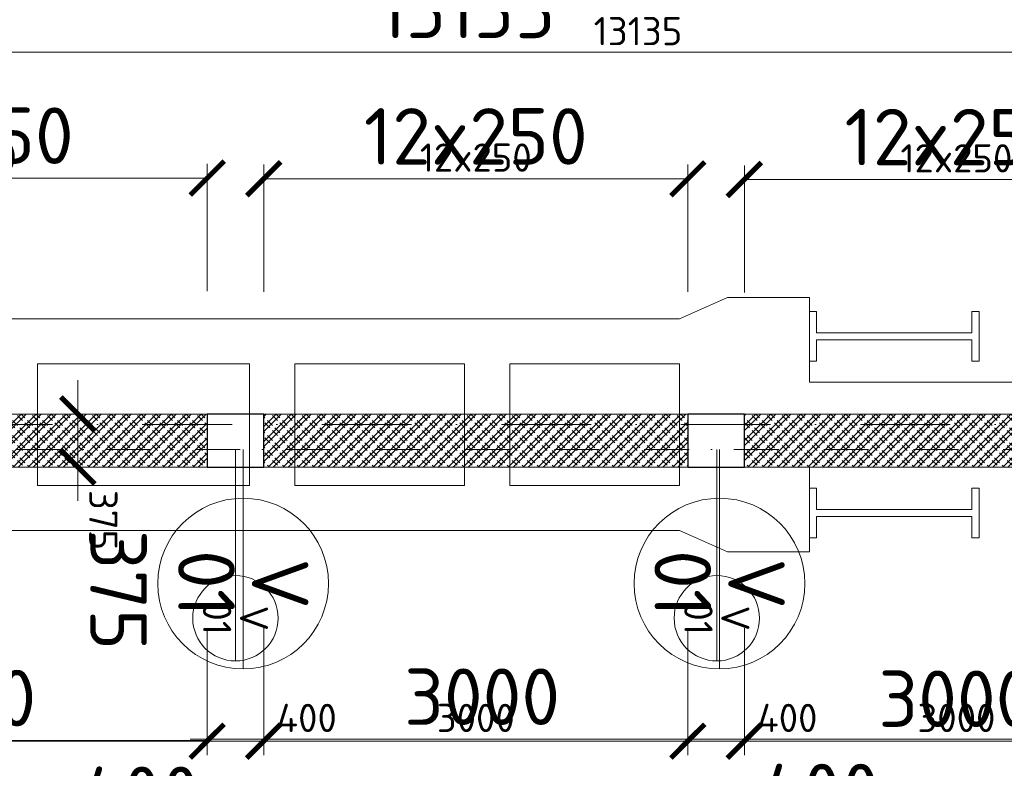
# Model space of a CAD drawing. Header units: millimetres. Extents: x -916886 to 3713765, y -2985421 to 1675785.
# Tile 73 of 656: x -54636 to -47671, y 97618 to 102916. Entities that reach past the tile are written whole.
import ezdxf
from ezdxf.enums import TextEntityAlignment as Align

# ---------------------------------------------------------------- set-up
doc = ezdxf.new("R2010")
doc.units = ezdxf.units.MM
doc.linetypes.add('CENTERX2', pattern=[101.6, 63.5, -12.7, 12.7, -12.7])
doc.linetypes.add('DASHDOT', pattern=[25.4, 12.7, -6.35, 0, -6.35])
doc.layers.get('Defpoints').update_dxf_attribs({"color": 8})
for name, color, linetype, lineweight in [('A99_N_koty-200', 5, 'Continuous', 5), ('A99_N_koty-200 @ 100', 5, 'Continuous', 5), ('A99_N_koty-200 @ 200', 5, 'Continuous', 5), ('A99_N_znaceni 100', 5, 'Continuous', 5), ('A99_N_znaceni 200', 5, 'Continuous', 5), ('A99_S_kce-pohl', 7, 'Continuous', 5), ('A99_S_kce-rez-sil', 7, 'Continuous', 15), ('A99_S_osy', 1, 'CENTERX2', 5), ('A99_S_sraf', 252, 'Continuous', 9)]:
    doc.layers.add(name, color=color, linetype=linetype, lineweight=lineweight)
doc.styles.add('A99_kota', font='isocpeur.ttf', dxfattribs={"height": 2})
doc.styles.add('A99_popis', font='isocpeur.ttf')
doc.dimstyles.new('A99_kota_200 new', dxfattribs={"dimscale": 200, "dimtxt": 2, "dimasz": 1.2, "dimexe": 0.5, "dimexo": 1.5, "dimgap": 0.5, "dimtad": 1, "dimdec": 0, "dimzin": 3, "dimdsep": 46, "dimtxsty": 'A99_kota', "dimblk": 'ARCHTICK', "dimcen": 2.5, "dimazin": 2, "dimtfac": 0.75, "dimtdec": 0, "dimtix": 1, "dimtmove": 2, "dimatfit": 0, "dimfxl": 0, "dimtolj": 1, "dimtzin": 0, "dimlwd": 5, "dimlwe": 5, "dimarcsym": 0})
pattern_1 = [(45, (0, 0), (-53.03301, 53.03301), []), (45, (35.355, 0), (-53.03301, 53.03301), []), (135, (60.03, 7), (-53.03301, -53.03301), [50, -25]), (135, (77.71, 24.675), (-53.03301, -53.03301), [50, -25])]

# ---------------------------------------------------------------- blocks, each defined once
blk = doc.blocks.new('_ArchTick')
at = {"color": 0, "linetype": 'ByBlock', "const_width": 0.15}
blk.add_lwpolyline([(-0.5, -0.5), (0.5, 0.5)], dxfattribs=at)
blk = doc.blocks.new('*D4644')
at = {"layer": 'A99_N_koty-200', "color": 0, "linetype": 'Continuous', "lineweight": 5, "ltscale": 0.5, "transparency": 16777216}
for p, q in [((-43695, 101885), (-43695, 102785)), ((-56830, 102685), (-56830, 102585)), ((-56830, 102685), (-43695, 102685))]:
    blk.add_line(p, q, dxfattribs=at)
at = {"layer": 'Defpoints', "color": 0, "linetype": 'Continuous', "lineweight": 0, "ltscale": 0.5, "transparency": 16777216}
for p in [(-56830, 102689.7), (-43695, 102685), (-43695, 99955)]:
    blk.add_point(p, dxfattribs=at)
at = {"layer": 'A99_N_koty-200', "color": 0, "linetype": 'Continuous', "lineweight": 5, "ltscale": 0.5, "transparency": 16777216, "xscale": 240, "yscale": 240, "zscale": 240}
for p, rotation in [((-56830, 102685), 179.9999999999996), ((-43695, 102685), 359.9999999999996)]:
    blk.add_blockref('_ArchTick', p, dxfattribs=dict(at, rotation=rotation))
at = {"layer": 'A99_N_koty-200', "color": 0, "linetype": 'Continuous', "lineweight": 5, "ltscale": 0.5, "transparency": 16777216, "insert": (-51474.2, 102985), "char_height": 400, "attachment_point": 5, "style": 'A99_kota'}
blk.add_mtext('\\A1;13135', dxfattribs=at)
blk = doc.blocks.new('*D4645')
at = {"layer": 'A99_N_koty-200', "color": 0, "linetype": 'Continuous', "lineweight": 5, "ltscale": 0.5, "transparency": 16777216}
for p, q in [((-56830, 102685), (-56830, 102635)), ((-56830, 102685), (-43695, 102685)), ((-43695, 102285), (-43695, 102735))]:
    blk.add_line(p, q, dxfattribs=at)
at = {"layer": 'Defpoints', "color": 0, "linetype": 'Continuous', "lineweight": 0, "ltscale": 0.5, "transparency": 16777216}
for p in [(-56830, 102689.7), (-43695, 102685), (-43695, 99955)]:
    blk.add_point(p, dxfattribs=at)
at = {"layer": 'A99_N_koty-200', "color": 0, "linetype": 'Continuous', "lineweight": 5, "ltscale": 0.5, "transparency": 16777216, "xscale": 120, "yscale": 120, "zscale": 120}
for p, rotation in [((-56830, 102685), 179.9999999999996), ((-43695, 102685), 359.9999999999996)]:
    blk.add_blockref('_ArchTick', p, dxfattribs=dict(at, rotation=rotation))
at = {"layer": 'A99_N_koty-200', "color": 0, "linetype": 'Continuous', "lineweight": 5, "ltscale": 0.5, "transparency": 16777216, "insert": (-50262.5, 102835), "char_height": 200, "attachment_point": 5, "style": 'A99_kota'}
blk.add_mtext('\\A1;13135', dxfattribs=at)
blk = doc.blocks.new('*D4650')
at = {"layer": 'A99_N_koty-200', "color": 0, "linetype": 'Continuous', "lineweight": 5, "ltscale": 0.5, "transparency": 16777216}
for p, q in [((-54225, 100125), (-54225, 100365)), ((-54225, 100125), (-54325, 100125)), ((-54225, 100125), (-54225, 99750)), ((-54225, 99750), (-54325, 99750)), ((-54225, 99750), (-54225, 99510))]:
    blk.add_line(p, q, dxfattribs=at)
at = {"layer": 'Defpoints', "color": 0, "linetype": 'Continuous', "lineweight": 0, "ltscale": 0.5, "transparency": 16777216}
for p in [(-54225, 100125), (-54225, 99750), (-54225, 99750)]:
    blk.add_point(p, dxfattribs=at)
at = {"layer": 'A99_N_koty-200', "color": 0, "linetype": 'Continuous', "lineweight": 5, "ltscale": 0.5, "transparency": 16777216, "xscale": 240, "yscale": 240, "zscale": 240}
for p, rotation in [((-54225, 100125), 269.9999999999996), ((-54225, 99750), 89.99999999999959)]:
    blk.add_blockref('_ArchTick', p, dxfattribs=dict(at, rotation=rotation))
at = {"layer": 'A99_N_koty-200', "color": 0, "linetype": 'Continuous', "lineweight": 5, "ltscale": 0.5, "transparency": 16777216, "insert": (-53937.5, 98880), "char_height": 400, "attachment_point": 5, "rotation": 270, "style": 'A99_kota'}
blk.add_mtext('\\A1;375', dxfattribs=at)
blk = doc.blocks.new('*D4651')
at = {"layer": 'A99_N_koty-200', "color": 0, "linetype": 'Continuous', "lineweight": 5, "ltscale": 0.5, "transparency": 16777216}
for p, q in [((-54225, 100125), (-54225, 100245)), ((-54225, 100125), (-54175, 100125)), ((-54225, 100125), (-54225, 99750)), ((-54225, 99750), (-54275, 99750)), ((-54225, 99750), (-54225, 99630))]:
    blk.add_line(p, q, dxfattribs=at)
at = {"layer": 'Defpoints', "color": 0, "linetype": 'Continuous', "lineweight": 0, "ltscale": 0.5, "transparency": 16777216}
for p in [(-54225, 100125), (-54225, 99750), (-54225, 99750)]:
    blk.add_point(p, dxfattribs=at)
at = {"layer": 'A99_N_koty-200', "color": 0, "linetype": 'Continuous', "lineweight": 5, "ltscale": 0.5, "transparency": 16777216, "xscale": 120, "yscale": 120, "zscale": 120}
for p, rotation in [((-54225, 100125), 269.9999999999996), ((-54225, 99750), 89.99999999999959)]:
    blk.add_blockref('_ArchTick', p, dxfattribs=dict(at, rotation=rotation))
at = {"layer": 'A99_N_koty-200', "color": 0, "linetype": 'Continuous', "lineweight": 5, "ltscale": 0.5, "transparency": 16777216, "insert": (-54045, 99375), "char_height": 200, "attachment_point": 5, "rotation": 270, "style": 'A99_kota'}
blk.add_mtext('\\A1;375', dxfattribs=at)
blk = doc.blocks.new('*D4653')
at = {"layer": 'A99_N_koty-200', "color": 0, "linetype": 'Continuous', "lineweight": 5, "ltscale": 0.5, "transparency": 16777216}
for p, q in [((-56810, 101485), (-56810, 101895)), ((-53310, 100995), (-53310, 101895)), ((-53310, 101795), (-56810, 101795))]:
    blk.add_line(p, q, dxfattribs=at)
at = {"layer": 'Defpoints', "color": 0, "linetype": 'Continuous', "lineweight": 0, "ltscale": 0.5, "transparency": 16777216}
for p in [(-56810, 101795), (-56810, 101185), (-53310, 100125)]:
    blk.add_point(p, dxfattribs=at)
at = {"layer": 'A99_N_koty-200', "color": 0, "linetype": 'Continuous', "lineweight": 5, "ltscale": 0.5, "transparency": 16777216, "xscale": 240, "yscale": 240, "zscale": 240}
for p, rotation in [((-56810, 101795), 179.9999999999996), ((-53310, 101795), 359.9999999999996)]:
    blk.add_blockref('_ArchTick', p, dxfattribs=dict(at, rotation=rotation))
at = {"layer": 'A99_N_koty-200', "color": 0, "linetype": 'Continuous', "lineweight": 5, "ltscale": 0.5, "transparency": 16777216, "insert": (-55060, 102095), "char_height": 400, "attachment_point": 5, "style": 'A99_kota'}
blk.add_mtext('\\A1;14x250', dxfattribs=at)
blk = doc.blocks.new('*D4654')
at = {"layer": 'A99_N_koty-200', "color": 0, "linetype": 'Continuous', "lineweight": 5, "ltscale": 0.5, "transparency": 16777216}
for p, q in [((-56810, 101395), (-56810, 101845)), ((-53310, 101395), (-53310, 101845)), ((-53310, 101795), (-56810, 101795))]:
    blk.add_line(p, q, dxfattribs=at)
at = {"layer": 'Defpoints', "color": 0, "linetype": 'Continuous', "lineweight": 0, "ltscale": 0.5, "transparency": 16777216}
for p in [(-56810, 101795), (-56810, 101185), (-53310, 100125)]:
    blk.add_point(p, dxfattribs=at)
at = {"layer": 'A99_N_koty-200', "color": 0, "linetype": 'Continuous', "lineweight": 5, "ltscale": 0.5, "transparency": 16777216, "xscale": 120, "yscale": 120, "zscale": 120}
for p, rotation in [((-56810, 101795), 179.9999999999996), ((-53310, 101795), 359.9999999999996)]:
    blk.add_blockref('_ArchTick', p, dxfattribs=dict(at, rotation=rotation))
at = {"layer": 'A99_N_koty-200', "color": 0, "linetype": 'Continuous', "lineweight": 5, "ltscale": 0.5, "transparency": 16777216, "insert": (-55060, 101945), "char_height": 200, "attachment_point": 5, "style": 'A99_kota'}
blk.add_mtext('\\A1;14x250', dxfattribs=at)
blk = doc.blocks.new('*D4659')
at = {"layer": 'A99_N_koty-200', "color": 0, "linetype": 'Continuous', "lineweight": 5, "ltscale": 0.5, "transparency": 16777216}
for p, q in [((-56810, 98610), (-56810, 97710)), ((-53310, 98610), (-53310, 97710)), ((-53310, 97810), (-56810, 97810))]:
    blk.add_line(p, q, dxfattribs=at)
at = {"layer": 'Defpoints', "color": 0, "linetype": 'Continuous', "lineweight": 0, "ltscale": 0.5, "transparency": 16777216}
for p in [(-53310, 99335), (-56810, 99300), (-56810, 97810)]:
    blk.add_point(p, dxfattribs=at)
at = {"layer": 'A99_N_koty-200', "color": 0, "linetype": 'Continuous', "lineweight": 5, "ltscale": 0.5, "transparency": 16777216, "xscale": 240, "yscale": 240, "zscale": 240}
for p, rotation in [((-56810, 97810), 179.9999999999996), ((-53310, 97810), 359.9999999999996)]:
    blk.add_blockref('_ArchTick', p, dxfattribs=dict(at, rotation=rotation))
at = {"layer": 'A99_N_koty-200', "color": 0, "linetype": 'Continuous', "lineweight": 5, "ltscale": 0.5, "transparency": 16777216, "insert": (-55080, 98115), "char_height": 400, "attachment_point": 5, "style": 'A99_kota'}
blk.add_mtext('\\A1;3500', dxfattribs=at)
blk = doc.blocks.new('*D4660')
at = {"layer": 'A99_N_koty-200', "color": 0, "linetype": 'Continuous', "lineweight": 5, "ltscale": 0.5, "transparency": 16777216}
for p, q in [((-56810, 98215), (-56810, 97765)), ((-53310, 98215), (-53310, 97765)), ((-53310, 97815), (-56810, 97815))]:
    blk.add_line(p, q, dxfattribs=at)
at = {"layer": 'Defpoints', "color": 0, "linetype": 'Continuous', "lineweight": 0, "ltscale": 0.5, "transparency": 16777216}
for p in [(-53310, 99335), (-56810, 99300), (-56810, 97815)]:
    blk.add_point(p, dxfattribs=at)
at = {"layer": 'A99_N_koty-200', "color": 0, "linetype": 'Continuous', "lineweight": 5, "ltscale": 0.5, "transparency": 16777216, "xscale": 120, "yscale": 120, "zscale": 120}
for p, rotation in [((-56810, 97815), 179.9999999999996), ((-53310, 97815), 359.9999999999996)]:
    blk.add_blockref('_ArchTick', p, dxfattribs=dict(at, rotation=rotation))
at = {"layer": 'A99_N_koty-200', "color": 0, "linetype": 'Continuous', "lineweight": 5, "ltscale": 0.5, "transparency": 16777216, "insert": (-55060, 97965), "char_height": 200, "attachment_point": 5, "style": 'A99_kota'}
blk.add_mtext('\\A1;3500', dxfattribs=at)
blk = doc.blocks.new('*D4662')
at = {"layer": 'A99_N_koty-200', "color": 0, "linetype": 'Continuous', "lineweight": 5, "ltscale": 0.5, "transparency": 16777216}
for p, q in [((-53310, 98610), (-53310, 97710)), ((-52910, 98610), (-52910, 97710)), ((-53310, 97810), (-53550, 97810)), ((-53310, 97810), (-52910, 97810)), ((-52910, 97810), (-52670, 97810))]:
    blk.add_line(p, q, dxfattribs=at)
at = {"layer": 'Defpoints', "color": 0, "linetype": 'Continuous', "lineweight": 0, "ltscale": 0.5, "transparency": 16777216}
for p in [(-53310, 99335), (-52910, 99335), (-52910, 97810)]:
    blk.add_point(p, dxfattribs=at)
at = {"layer": 'A99_N_koty-200', "color": 0, "linetype": 'Continuous', "lineweight": 5, "ltscale": 0.5, "transparency": 16777216, "xscale": 240, "yscale": 240, "zscale": 240}
for p, rotation in [((-53310, 97810), 359.9999999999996), ((-52910, 97810), 179.9999999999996)]:
    blk.add_blockref('_ArchTick', p, dxfattribs=dict(at, rotation=rotation))
at = {"layer": 'A99_N_koty-200', "color": 0, "linetype": 'Continuous', "lineweight": 5, "ltscale": 0.5, "transparency": 16777216, "insert": (-53785, 97430), "char_height": 400, "attachment_point": 5, "style": 'A99_kota'}
blk.add_mtext('\\A1;400', dxfattribs=at)
blk = doc.blocks.new('*D4663')
at = {"layer": 'A99_N_koty-200', "color": 0, "linetype": 'Continuous', "lineweight": 5, "ltscale": 0.5, "transparency": 16777216}
for p, q in [((-53310, 98224.5), (-53310, 97774.5)), ((-52910, 98224.5), (-52910, 97774.5)), ((-53310, 97824.5), (-53430, 97824.5)), ((-53310, 97824.5), (-52910, 97824.5)), ((-52910, 97824.5), (-52790, 97824.5))]:
    blk.add_line(p, q, dxfattribs=at)
at = {"layer": 'Defpoints', "color": 0, "linetype": 'Continuous', "lineweight": 0, "ltscale": 0.5, "transparency": 16777216}
for p in [(-53310, 99335), (-52910, 99335), (-52910, 97824.5)]:
    blk.add_point(p, dxfattribs=at)
at = {"layer": 'A99_N_koty-200', "color": 0, "linetype": 'Continuous', "lineweight": 5, "ltscale": 0.5, "transparency": 16777216, "xscale": 120, "yscale": 120, "zscale": 120}
for p, rotation in [((-53310, 97824.5), 359.9999999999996), ((-52910, 97824.5), 179.9999999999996)]:
    blk.add_blockref('_ArchTick', p, dxfattribs=dict(at, rotation=rotation))
at = {"layer": 'A99_N_koty-200', "color": 0, "linetype": 'Continuous', "lineweight": 5, "ltscale": 0.5, "transparency": 16777216, "insert": (-52605, 97974.5), "char_height": 200, "attachment_point": 5, "style": 'A99_kota'}
blk.add_mtext('\\A1;400', dxfattribs=at)
blk = doc.blocks.new('*D4665')
at = {"layer": 'A99_N_koty-200', "color": 0, "linetype": 'Continuous', "lineweight": 5, "ltscale": 0.5, "transparency": 16777216}
for p, q in [((-52910, 98610), (-52910, 97710)), ((-49910, 98610), (-49910, 97710)), ((-52910, 97810), (-49910, 97810))]:
    blk.add_line(p, q, dxfattribs=at)
at = {"layer": 'Defpoints', "color": 0, "linetype": 'Continuous', "lineweight": 0, "ltscale": 0.5, "transparency": 16777216}
for p in [(-52910, 99335), (-49910, 99335), (-49910, 97810)]:
    blk.add_point(p, dxfattribs=at)
at = {"layer": 'A99_N_koty-200', "color": 0, "linetype": 'Continuous', "lineweight": 5, "ltscale": 0.5, "transparency": 16777216, "xscale": 240, "yscale": 240, "zscale": 240}
for p, rotation in [((-52910, 97810), 179.9999999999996), ((-49910, 97810), 359.9999999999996)]:
    blk.add_blockref('_ArchTick', p, dxfattribs=dict(at, rotation=rotation))
at = {"layer": 'A99_N_koty-200', "color": 0, "linetype": 'Continuous', "lineweight": 5, "ltscale": 0.5, "transparency": 16777216, "insert": (-51365, 98124.5), "char_height": 400, "attachment_point": 5, "style": 'A99_kota'}
blk.add_mtext('\\A1;3000', dxfattribs=at)
blk = doc.blocks.new('*D4666')
at = {"layer": 'A99_N_koty-200', "color": 0, "linetype": 'Continuous', "lineweight": 5, "ltscale": 0.5, "transparency": 16777216}
for p, q in [((-52910, 98224.5), (-52910, 97774.5)), ((-49910, 98224.5), (-49910, 97774.5)), ((-52910, 97824.5), (-49910, 97824.5))]:
    blk.add_line(p, q, dxfattribs=at)
at = {"layer": 'Defpoints', "color": 0, "linetype": 'Continuous', "lineweight": 0, "ltscale": 0.5, "transparency": 16777216}
for p in [(-52910, 99335), (-49910, 99335), (-49910, 97824.5)]:
    blk.add_point(p, dxfattribs=at)
at = {"layer": 'A99_N_koty-200', "color": 0, "linetype": 'Continuous', "lineweight": 5, "ltscale": 0.5, "transparency": 16777216, "xscale": 120, "yscale": 120, "zscale": 120}
for p, rotation in [((-52910, 97824.5), 179.9999999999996), ((-49910, 97824.5), 359.9999999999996)]:
    blk.add_blockref('_ArchTick', p, dxfattribs=dict(at, rotation=rotation))
at = {"layer": 'A99_N_koty-200', "color": 0, "linetype": 'Continuous', "lineweight": 5, "ltscale": 0.5, "transparency": 16777216, "insert": (-51410, 97974.5), "char_height": 200, "attachment_point": 5, "style": 'A99_kota'}
blk.add_mtext('\\A1;3000', dxfattribs=at)
blk = doc.blocks.new('*D4668')
at = {"layer": 'A99_N_koty-200', "color": 0, "linetype": 'Continuous', "lineweight": 5, "ltscale": 0.5, "transparency": 16777216}
for p, q in [((-49910, 98610), (-49910, 97710)), ((-49510, 98610), (-49510, 97710)), ((-49910, 97810), (-50150, 97810)), ((-49910, 97810), (-49510, 97810)), ((-49510, 97810), (-49270, 97810))]:
    blk.add_line(p, q, dxfattribs=at)
at = {"layer": 'Defpoints', "color": 0, "linetype": 'Continuous', "lineweight": 0, "ltscale": 0.5, "transparency": 16777216}
for p in [(-49910, 99335), (-49510, 99335), (-49510, 97810)]:
    blk.add_point(p, dxfattribs=at)
at = {"layer": 'A99_N_koty-200', "color": 0, "linetype": 'Continuous', "lineweight": 5, "ltscale": 0.5, "transparency": 16777216, "xscale": 240, "yscale": 240, "zscale": 240}
for p, rotation in [((-49910, 97810), 359.9999999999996), ((-49510, 97810), 179.9999999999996)]:
    blk.add_blockref('_ArchTick', p, dxfattribs=dict(at, rotation=rotation))
at = {"layer": 'A99_N_koty-200', "color": 0, "linetype": 'Continuous', "lineweight": 5, "ltscale": 0.5, "transparency": 16777216, "insert": (-48975, 97450), "char_height": 400, "attachment_point": 5, "style": 'A99_kota'}
blk.add_mtext('\\A1;400', dxfattribs=at)
blk = doc.blocks.new('*D4669')
at = {"layer": 'A99_N_koty-200', "color": 0, "linetype": 'Continuous', "lineweight": 5, "ltscale": 0.5, "transparency": 16777216}
for p, q in [((-49910, 98224.5), (-49910, 97774.5)), ((-49510, 98224.5), (-49510, 97774.5)), ((-49910, 97824.5), (-50030, 97824.5)), ((-49910, 97824.5), (-49510, 97824.5)), ((-49510, 97824.5), (-49390, 97824.5))]:
    blk.add_line(p, q, dxfattribs=at)
at = {"layer": 'Defpoints', "color": 0, "linetype": 'Continuous', "lineweight": 0, "ltscale": 0.5, "transparency": 16777216}
for p in [(-49910, 99335), (-49510, 99335), (-49510, 97824.5)]:
    blk.add_point(p, dxfattribs=at)
at = {"layer": 'A99_N_koty-200', "color": 0, "linetype": 'Continuous', "lineweight": 5, "ltscale": 0.5, "transparency": 16777216, "xscale": 120, "yscale": 120, "zscale": 120}
for p, rotation in [((-49910, 97824.5), 359.9999999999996), ((-49510, 97824.5), 179.9999999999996)]:
    blk.add_blockref('_ArchTick', p, dxfattribs=dict(at, rotation=rotation))
at = {"layer": 'A99_N_koty-200', "color": 0, "linetype": 'Continuous', "lineweight": 5, "ltscale": 0.5, "transparency": 16777216, "insert": (-49205, 97974.5), "char_height": 200, "attachment_point": 5, "style": 'A99_kota'}
blk.add_mtext('\\A1;400', dxfattribs=at)
blk = doc.blocks.new('*D4671')
at = {"layer": 'A99_N_koty-200', "color": 0, "linetype": 'Continuous', "lineweight": 5, "ltscale": 0.5, "transparency": 16777216}
for p, q in [((-49510, 98610), (-49510, 97710)), ((-46510, 98610), (-46510, 97710)), ((-49510, 97810), (-46510, 97810))]:
    blk.add_line(p, q, dxfattribs=at)
at = {"layer": 'Defpoints', "color": 0, "linetype": 'Continuous', "lineweight": 0, "ltscale": 0.5, "transparency": 16777216}
for p in [(-49510, 99335), (-46510, 99335), (-46510, 97810)]:
    blk.add_point(p, dxfattribs=at)
at = {"layer": 'A99_N_koty-200', "color": 0, "linetype": 'Continuous', "lineweight": 5, "ltscale": 0.5, "transparency": 16777216, "xscale": 240, "yscale": 240, "zscale": 240}
for p, rotation in [((-49510, 97810), 179.9999999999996), ((-46510, 97810), 359.9999999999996)]:
    blk.add_blockref('_ArchTick', p, dxfattribs=dict(at, rotation=rotation))
at = {"layer": 'A99_N_koty-200', "color": 0, "linetype": 'Continuous', "lineweight": 5, "ltscale": 0.5, "transparency": 16777216, "insert": (-48010, 98110), "char_height": 400, "attachment_point": 5, "style": 'A99_kota'}
blk.add_mtext('\\A1;3000', dxfattribs=at)
blk = doc.blocks.new('*D4672')
at = {"layer": 'A99_N_koty-200', "color": 0, "linetype": 'Continuous', "lineweight": 5, "ltscale": 0.5, "transparency": 16777216}
for p, q in [((-49510, 98224.5), (-49510, 97774.5)), ((-46510, 98224.5), (-46510, 97774.5)), ((-49510, 97824.5), (-46510, 97824.5))]:
    blk.add_line(p, q, dxfattribs=at)
at = {"layer": 'Defpoints', "color": 0, "linetype": 'Continuous', "lineweight": 0, "ltscale": 0.5, "transparency": 16777216}
for p in [(-49510, 99335), (-46510, 99335), (-46510, 97824.5)]:
    blk.add_point(p, dxfattribs=at)
at = {"layer": 'A99_N_koty-200', "color": 0, "linetype": 'Continuous', "lineweight": 5, "ltscale": 0.5, "transparency": 16777216, "xscale": 120, "yscale": 120, "zscale": 120}
for p, rotation in [((-49510, 97824.5), 179.9999999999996), ((-46510, 97824.5), 359.9999999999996)]:
    blk.add_blockref('_ArchTick', p, dxfattribs=dict(at, rotation=rotation))
at = {"layer": 'A99_N_koty-200', "color": 0, "linetype": 'Continuous', "lineweight": 5, "ltscale": 0.5, "transparency": 16777216, "insert": (-48010, 97974.5), "char_height": 200, "attachment_point": 5, "style": 'A99_kota'}
blk.add_mtext('\\A1;3000', dxfattribs=at)
blk = doc.blocks.new('*D4677')
at = {"layer": 'A99_N_koty-200', "color": 0, "linetype": 'Continuous', "lineweight": 5, "ltscale": 0.5, "transparency": 16777216}
for p, q in [((-52910, 100990), (-52910, 101890)), ((-49910, 100990), (-49910, 101890)), ((-52910, 101790), (-49910, 101790))]:
    blk.add_line(p, q, dxfattribs=at)
at = {"layer": 'Defpoints', "color": 0, "linetype": 'Continuous', "lineweight": 0, "ltscale": 0.5, "transparency": 16777216}
for p in [(-49910, 101790), (-52910, 100125), (-49910, 100125)]:
    blk.add_point(p, dxfattribs=at)
at = {"layer": 'A99_N_koty-200', "color": 0, "linetype": 'Continuous', "lineweight": 5, "ltscale": 0.5, "transparency": 16777216, "xscale": 240, "yscale": 240, "zscale": 240}
for p, rotation in [((-52910, 101790), 179.9999999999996), ((-49910, 101790), 359.9999999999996)]:
    blk.add_blockref('_ArchTick', p, dxfattribs=dict(at, rotation=rotation))
at = {"layer": 'A99_N_koty-200', "color": 0, "linetype": 'Continuous', "lineweight": 5, "ltscale": 0.5, "transparency": 16777216, "insert": (-51410, 102090), "char_height": 400, "attachment_point": 5, "style": 'A99_kota'}
blk.add_mtext('\\A1;12x250', dxfattribs=at)
blk = doc.blocks.new('*D4678')
at = {"layer": 'A99_N_koty-200', "color": 0, "linetype": 'Continuous', "lineweight": 5, "ltscale": 0.5, "transparency": 16777216}
for p, q in [((-52910, 101390), (-52910, 101840)), ((-49910, 101390), (-49910, 101840)), ((-52910, 101790), (-49910, 101790))]:
    blk.add_line(p, q, dxfattribs=at)
at = {"layer": 'Defpoints', "color": 0, "linetype": 'Continuous', "lineweight": 0, "ltscale": 0.5, "transparency": 16777216}
for p in [(-49910, 101790), (-52910, 100125), (-49910, 100125)]:
    blk.add_point(p, dxfattribs=at)
at = {"layer": 'A99_N_koty-200', "color": 0, "linetype": 'Continuous', "lineweight": 5, "ltscale": 0.5, "transparency": 16777216, "xscale": 120, "yscale": 120, "zscale": 120}
for p, rotation in [((-52910, 101790), 179.9999999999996), ((-49910, 101790), 359.9999999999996)]:
    blk.add_blockref('_ArchTick', p, dxfattribs=dict(at, rotation=rotation))
at = {"layer": 'A99_N_koty-200', "color": 0, "linetype": 'Continuous', "lineweight": 5, "ltscale": 0.5, "transparency": 16777216, "insert": (-51410, 101940), "char_height": 200, "attachment_point": 5, "style": 'A99_kota'}
blk.add_mtext('\\A1;12x250', dxfattribs=at)
blk = doc.blocks.new('*D4680')
at = {"layer": 'A99_N_koty-200', "color": 0, "linetype": 'Continuous', "lineweight": 5, "ltscale": 0.5, "transparency": 16777216}
for p, q in [((-49510, 100985), (-49510, 101885)), ((-46510, 100985), (-46510, 101885)), ((-46510, 101785), (-49510, 101785))]:
    blk.add_line(p, q, dxfattribs=at)
at = {"layer": 'Defpoints', "color": 0, "linetype": 'Continuous', "lineweight": 0, "ltscale": 0.5, "transparency": 16777216}
for p in [(-49510, 101785), (-49510, 100125), (-46510, 100125)]:
    blk.add_point(p, dxfattribs=at)
at = {"layer": 'A99_N_koty-200', "color": 0, "linetype": 'Continuous', "lineweight": 5, "ltscale": 0.5, "transparency": 16777216, "xscale": 240, "yscale": 240, "zscale": 240}
for p, rotation in [((-49510, 101785), 179.9999999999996), ((-46510, 101785), 359.9999999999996)]:
    blk.add_blockref('_ArchTick', p, dxfattribs=dict(at, rotation=rotation))
at = {"layer": 'A99_N_koty-200', "color": 0, "linetype": 'Continuous', "lineweight": 5, "ltscale": 0.5, "transparency": 16777216, "insert": (-48010, 102085), "char_height": 400, "attachment_point": 5, "style": 'A99_kota'}
blk.add_mtext('\\A1;12x250', dxfattribs=at)
blk = doc.blocks.new('*D4681')
at = {"layer": 'A99_N_koty-200', "color": 0, "linetype": 'Continuous', "lineweight": 5, "ltscale": 0.5, "transparency": 16777216}
for p, q in [((-49510, 101385), (-49510, 101835)), ((-46510, 101385), (-46510, 101835)), ((-46510, 101785), (-49510, 101785))]:
    blk.add_line(p, q, dxfattribs=at)
at = {"layer": 'Defpoints', "color": 0, "linetype": 'Continuous', "lineweight": 0, "ltscale": 0.5, "transparency": 16777216}
for p in [(-49510, 101785), (-49510, 100125), (-46510, 100125)]:
    blk.add_point(p, dxfattribs=at)
at = {"layer": 'A99_N_koty-200', "color": 0, "linetype": 'Continuous', "lineweight": 5, "ltscale": 0.5, "transparency": 16777216, "xscale": 120, "yscale": 120, "zscale": 120}
for p, rotation in [((-49510, 101785), 179.9999999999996), ((-46510, 101785), 359.9999999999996)]:
    blk.add_blockref('_ArchTick', p, dxfattribs=dict(at, rotation=rotation))
at = {"layer": 'A99_N_koty-200', "color": 0, "linetype": 'Continuous', "lineweight": 5, "ltscale": 0.5, "transparency": 16777216, "insert": (-48010, 101935), "char_height": 200, "attachment_point": 5, "style": 'A99_kota'}
blk.add_mtext('\\A1;12x250', dxfattribs=at)
blk = doc.blocks.new('*U20')
at = {"color": 0, "linetype": 'ByBlock'}
blk.add_line((-3.02, 0), (3.02, 0), dxfattribs=at)
blk.add_circle((0, 0), 3.02, dxfattribs=at)
at = {"color": 0, "linetype": 'ByBlock', "style": 'A99_popis'}
for tag, p in [('KATEGORIE', (0, 1.31)), ('PRVEK', (0, -1.298))]:
    blk.add_attdef(tag, text='', height=2, dxfattribs=at).set_placement(p, align=Align.MIDDLE_CENTER)
blk = doc.blocks.new('*U5271')
at = {"layer": 'A99_N_koty-200 @ 100', "linetype": 'Continuous', "lineweight": 5, "ltscale": 0.5}
dim = blk.add_linear_dim(base=(-43695, 102685), p1=(-56830, 102689.7), p2=(-43695, 99955), dimstyle='A99_kota_200 new', override={"dimscale": 100, "dimtix": 0, "dimtofl": 1, "dimtmove": 2, "dimatfit": 0}, dxfattribs=at)
dim.commit()
dim.dimension.update_dxf_attribs({"geometry": '*D4645', "text_midpoint": (-50262.5, 102835)})
at = {"layer": 'A99_N_koty-200 @ 200', "linetype": 'Continuous', "lineweight": 5, "ltscale": 0.5}
dim = blk.add_linear_dim(base=(-43695, 102685), p1=(-56830, 102689.7), p2=(-43695, 99955), dimstyle='A99_kota_200 new', override={"dimscale": 200, "dimtix": 0, "dimtofl": 1, "dimtmove": 2, "dimatfit": 0}, dxfattribs=at)
dim.commit()
dim.dimension.update_dxf_attribs({"geometry": '*D4644', "text_midpoint": (-51474.2, 102985), "dimtype": 128})
blk = doc.blocks.new('*U5273')
at = {"layer": 'A99_N_koty-200 @ 100', "linetype": 'Continuous', "lineweight": 5, "ltscale": 0.5}
dim = blk.add_linear_dim(base=(-54225, 99750), p1=(-54225, 100125), p2=(-54225, 99750), angle=270, dimstyle='A99_kota_200 new', override={"dimscale": 100, "dimtix": 0, "dimtofl": 1, "dimtmove": 2, "dimatfit": 0}, dxfattribs=at)
dim.commit()
dim.dimension.update_dxf_attribs({"geometry": '*D4651', "text_midpoint": (-54045, 99375), "dimtype": 128})
at = {"layer": 'A99_N_koty-200 @ 200', "linetype": 'Continuous', "lineweight": 5, "ltscale": 0.5}
dim = blk.add_linear_dim(base=(-54225, 99750), p1=(-54225, 100125), p2=(-54225, 99750), angle=270, dimstyle='A99_kota_200 new', override={"dimscale": 200, "dimtix": 0, "dimtofl": 1, "dimtmove": 2, "dimatfit": 0}, dxfattribs=at)
dim.commit()
dim.dimension.update_dxf_attribs({"geometry": '*D4650', "text_midpoint": (-53937.5, 98880), "dimtype": 128})
blk = doc.blocks.new('*U5274')
at = {"layer": 'A99_N_koty-200 @ 100', "linetype": 'Continuous', "lineweight": 5, "ltscale": 0.5}
dim = blk.add_linear_dim(base=(-56810, 101795), p1=(-53310, 100125), p2=(-56810, 101185), text='14x250', dimstyle='A99_kota_200 new', override={"dimscale": 100, "dimtix": 1, "dimtofl": 1, "dimtmove": 2, "dimatfit": 0}, dxfattribs=at)
dim.commit()
dim.dimension.update_dxf_attribs({"geometry": '*D4654', "text_midpoint": (-55060, 101945)})
at = {"layer": 'A99_N_koty-200 @ 200', "linetype": 'Continuous', "lineweight": 5, "ltscale": 0.5}
dim = blk.add_linear_dim(base=(-56810, 101795), p1=(-53310, 100125), p2=(-56810, 101185), text='14x250', dimstyle='A99_kota_200 new', override={"dimscale": 200, "dimtix": 1, "dimtofl": 1, "dimtmove": 2, "dimatfit": 0}, dxfattribs=at)
dim.commit()
dim.dimension.update_dxf_attribs({"geometry": '*D4653', "text_midpoint": (-55060, 102095)})
blk = doc.blocks.new('*U5276')
at = {"layer": 'A99_N_koty-200 @ 100', "linetype": 'Continuous', "lineweight": 5, "ltscale": 0.5}
dim = blk.add_linear_dim(base=(-56810, 97815), p1=(-53310, 99335), p2=(-56810, 99300), dimstyle='A99_kota_200 new', override={"dimscale": 100, "dimtix": 1, "dimtofl": 1, "dimtmove": 2, "dimatfit": 0}, dxfattribs=at)
dim.commit()
dim.dimension.update_dxf_attribs({"geometry": '*D4660', "text_midpoint": (-55060, 97965)})
at = {"layer": 'A99_N_koty-200 @ 200', "linetype": 'Continuous', "lineweight": 5, "ltscale": 0.5}
dim = blk.add_linear_dim(base=(-56810, 97810), p1=(-53310, 99335), p2=(-56810, 99300), dimstyle='A99_kota_200 new', override={"dimscale": 200, "dimtix": 1, "dimtofl": 1, "dimtmove": 2, "dimatfit": 0}, dxfattribs=at)
dim.commit()
dim.dimension.update_dxf_attribs({"geometry": '*D4659', "text_midpoint": (-55080, 98115), "dimtype": 128})
blk = doc.blocks.new('*U5277')
at = {"layer": 'A99_N_koty-200 @ 100', "linetype": 'Continuous', "lineweight": 5, "ltscale": 0.5}
dim = blk.add_linear_dim(base=(-52910, 97824.5), p1=(-53310, 99335), p2=(-52910, 99335), dimstyle='A99_kota_200 new', override={"dimscale": 100, "dimtix": 1, "dimtofl": 1, "dimtmove": 2, "dimatfit": 0}, dxfattribs=at)
dim.commit()
dim.dimension.update_dxf_attribs({"geometry": '*D4663', "text_midpoint": (-52605, 97974.5), "dimtype": 128})
at = {"layer": 'A99_N_koty-200 @ 200', "linetype": 'Continuous', "lineweight": 5, "ltscale": 0.5}
dim = blk.add_linear_dim(base=(-52910, 97810), p1=(-53310, 99335), p2=(-52910, 99335), dimstyle='A99_kota_200 new', override={"dimscale": 200, "dimtix": 1, "dimtofl": 1, "dimtmove": 2, "dimatfit": 0}, dxfattribs=at)
dim.commit()
dim.dimension.update_dxf_attribs({"geometry": '*D4662', "text_midpoint": (-53785, 97430), "dimtype": 128})
blk = doc.blocks.new('*U5278')
at = {"layer": 'A99_N_koty-200 @ 100', "linetype": 'Continuous', "lineweight": 5, "ltscale": 0.5}
dim = blk.add_linear_dim(base=(-49910, 97824.5), p1=(-52910, 99335), p2=(-49910, 99335), dimstyle='A99_kota_200 new', override={"dimscale": 100, "dimtix": 1, "dimtofl": 1, "dimtmove": 2, "dimatfit": 0}, dxfattribs=at)
dim.commit()
dim.dimension.update_dxf_attribs({"geometry": '*D4666', "text_midpoint": (-51410, 97974.5)})
at = {"layer": 'A99_N_koty-200 @ 200', "linetype": 'Continuous', "lineweight": 5, "ltscale": 0.5}
dim = blk.add_linear_dim(base=(-49910, 97810), p1=(-52910, 99335), p2=(-49910, 99335), dimstyle='A99_kota_200 new', override={"dimscale": 200, "dimtix": 1, "dimtofl": 1, "dimtmove": 2, "dimatfit": 0}, dxfattribs=at)
dim.commit()
dim.dimension.update_dxf_attribs({"geometry": '*D4665', "text_midpoint": (-51365, 98124.5), "dimtype": 128})
blk = doc.blocks.new('*U5279')
at = {"layer": 'A99_N_koty-200 @ 100', "linetype": 'Continuous', "lineweight": 5, "ltscale": 0.5}
dim = blk.add_linear_dim(base=(-49510, 97824.5), p1=(-49910, 99335), p2=(-49510, 99335), dimstyle='A99_kota_200 new', override={"dimscale": 100, "dimtix": 1, "dimtofl": 1, "dimtmove": 2, "dimatfit": 0}, dxfattribs=at)
dim.commit()
dim.dimension.update_dxf_attribs({"geometry": '*D4669', "text_midpoint": (-49205, 97974.5), "dimtype": 128})
at = {"layer": 'A99_N_koty-200 @ 200', "linetype": 'Continuous', "lineweight": 5, "ltscale": 0.5}
dim = blk.add_linear_dim(base=(-49510, 97810), p1=(-49910, 99335), p2=(-49510, 99335), dimstyle='A99_kota_200 new', override={"dimscale": 200, "dimtix": 1, "dimtofl": 1, "dimtmove": 2, "dimatfit": 0}, dxfattribs=at)
dim.commit()
dim.dimension.update_dxf_attribs({"geometry": '*D4668', "text_midpoint": (-48975, 97450), "dimtype": 128})
blk = doc.blocks.new('*U5280')
at = {"layer": 'A99_N_koty-200 @ 100', "linetype": 'Continuous', "lineweight": 5, "ltscale": 0.5}
dim = blk.add_linear_dim(base=(-46510, 97824.5), p1=(-49510, 99335), p2=(-46510, 99335), dimstyle='A99_kota_200 new', override={"dimscale": 100, "dimtix": 1, "dimtofl": 1, "dimtmove": 2, "dimatfit": 0}, dxfattribs=at)
dim.commit()
dim.dimension.update_dxf_attribs({"geometry": '*D4672', "text_midpoint": (-48010, 97974.5)})
at = {"layer": 'A99_N_koty-200 @ 200', "linetype": 'Continuous', "lineweight": 5, "ltscale": 0.5}
dim = blk.add_linear_dim(base=(-46510, 97810), p1=(-49510, 99335), p2=(-46510, 99335), dimstyle='A99_kota_200 new', override={"dimscale": 200, "dimtix": 1, "dimtofl": 1, "dimtmove": 2, "dimatfit": 0}, dxfattribs=at)
dim.commit()
dim.dimension.update_dxf_attribs({"geometry": '*D4671', "text_midpoint": (-48010, 98110)})
blk = doc.blocks.new('*U5282')
at = {"layer": 'A99_N_koty-200 @ 100', "linetype": 'Continuous', "lineweight": 5, "ltscale": 0.5}
dim = blk.add_linear_dim(base=(-49910, 101790), p1=(-52910, 100125), p2=(-49910, 100125), angle=180, text='12x250', dimstyle='A99_kota_200 new', override={"dimscale": 100, "dimtix": 1, "dimtofl": 1, "dimtmove": 2, "dimatfit": 0}, dxfattribs=at)
dim.commit()
dim.dimension.update_dxf_attribs({"geometry": '*D4678', "text_midpoint": (-51410, 101940)})
at = {"layer": 'A99_N_koty-200 @ 200', "linetype": 'Continuous', "lineweight": 5, "ltscale": 0.5}
dim = blk.add_linear_dim(base=(-49910, 101790), p1=(-52910, 100125), p2=(-49910, 100125), angle=180, text='12x250', dimstyle='A99_kota_200 new', override={"dimscale": 200, "dimtix": 1, "dimtofl": 1, "dimtmove": 2, "dimatfit": 0}, dxfattribs=at)
dim.commit()
dim.dimension.update_dxf_attribs({"geometry": '*D4677', "text_midpoint": (-51410, 102090)})
blk = doc.blocks.new('*U5283')
at = {"layer": 'A99_N_koty-200 @ 100', "linetype": 'Continuous', "lineweight": 5, "ltscale": 0.5}
dim = blk.add_linear_dim(base=(-49510, 101785), p1=(-46510, 100125), p2=(-49510, 100125), text='12x250', dimstyle='A99_kota_200 new', override={"dimscale": 100, "dimtix": 1, "dimtofl": 1, "dimtmove": 2, "dimatfit": 0}, dxfattribs=at)
dim.commit()
dim.dimension.update_dxf_attribs({"geometry": '*D4681', "text_midpoint": (-48010, 101935)})
at = {"layer": 'A99_N_koty-200 @ 200', "linetype": 'Continuous', "lineweight": 5, "ltscale": 0.5}
dim = blk.add_linear_dim(base=(-49510, 101785), p1=(-46510, 100125), p2=(-49510, 100125), text='12x250', dimstyle='A99_kota_200 new', override={"dimscale": 200, "dimtix": 1, "dimtofl": 1, "dimtmove": 2, "dimatfit": 0}, dxfattribs=at)
dim.commit()
dim.dimension.update_dxf_attribs({"geometry": '*D4680', "text_midpoint": (-48010, 102085)})

msp = doc.modelspace()

# ---------------------------------------------------------------- hatches: boundary and pattern name
at = {"layer": 'A99_S_sraf', "linetype": 'Continuous', "lineweight": 0, "ltscale": 0.5, "transparency": 33554687}
h = msp.add_hatch(dxfattribs=at)
h.set_pattern_fill('ZDIVO-PLYNOSILIK', color=1, scale=25)
h.set_pattern_definition(pattern_1)
h.paths.add_polyline_path([(-53310, 99750), (-53310, 100125), (-56810, 100125), (-56810, 99750)])
h = msp.add_hatch(dxfattribs=at)
h.set_pattern_fill('ZDIVO-PLYNOSILIK', color=1, scale=25)
h.set_pattern_definition(pattern_1)
h.paths.add_polyline_path([(-52910, 99750), (-52910, 100125), (-49910, 100125), (-49910, 99750)])
h = msp.add_hatch(dxfattribs=at)
h.set_pattern_fill('ZDIVO-PLYNOSILIK', color=1, scale=25)
h.set_pattern_definition(pattern_1)
h.paths.add_polyline_path([(-46510, 99750), (-46510, 100125), (-49510, 100125), (-49510, 99750)])

# ---------------------------------------------------------------- linework, layer by layer
at = {"layer": 'A99_N_znaceni 100'}
for points in [[(-53110, 98982), (-53110, 99875)], [(-49705, 98982), (-49705, 99875)]]:
    msp.add_lwpolyline(points, dxfattribs=at)
at = {"layer": 'A99_N_znaceni 200'}
for points in [[(-53055.9, 99529.1), (-53055.9, 99875)], [(-49686.2, 99529.1), (-49686.2, 99875)]]:
    msp.add_lwpolyline(points, dxfattribs=at)
at = {"layer": 'A99_S_kce-pohl'}
for p, q in [((-49970, 100800), (-49630.4, 100950)), ((-49050, 100950), (-49630.4, 100950)), ((-49050, 100950), (-49050, 100350)), ((-49970, 100800), (-56830, 100800)), ((-53010, 100480), (-54510, 100480)), ((-54510, 99620), (-54510, 100480)), ((-53010, 99620), (-53010, 100480)), ((-51490, 100480), (-52690, 100480)), ((-52690, 99620), (-52690, 100480)), ((-51490, 99620), (-51490, 100480)), ((-49970, 100480), (-51170, 100480)), ((-51170, 99620), (-51170, 100480)), ((-49970, 99620), (-49970, 100480)), ((-49050, 100350), (-44330.5, 100350)), ((-49050, 99150), (-49050, 99750)), ((-49050, 99750), (-45910, 99750)), ((-53010, 99620), (-54510, 99620)), ((-51490, 99620), (-52690, 99620)), ((-49970, 99620), (-51170, 99620)), ((-49970, 99300), (-56830, 99300)), ((-49970, 99300), (-49630.4, 99150)), ((-49050, 99150), (-49630.4, 99150))]:
    msp.add_line(p, q, dxfattribs=at)
at = {"layer": 'A99_S_kce-pohl', "color": 1, "lineweight": 20}
for points in [[(-56830, 100125), (-45730, 100125), (-45730, 100125), (-45730, 100125)], [(-45730, 99750), (-56830, 99750)]]:
    msp.add_lwpolyline(points, dxfattribs=at)
at = {"layer": 'A99_S_kce-pohl', "color": 1, "lineweight": 30}
for points in [[(-52910, 100125), (-53310, 100125), (-53310, 99750), (-52910, 99750)], [(-49510, 100125), (-49910, 100125), (-49910, 99750), (-49510, 99750)]]:
    msp.add_lwpolyline(points, close=True, dxfattribs=at)
at = {"layer": 'A99_S_kce-rez-sil', "linetype": 'Continuous'}
for p, q in [((-49050, 100850), (-49050, 100500)), ((-49050, 100850), (-49000, 100850)), ((-49000, 100850), (-49000, 100700)), ((-47850, 100850), (-47900, 100850)), ((-47900, 100850), (-47900, 100700)), ((-47850, 100850), (-47850, 100500)), ((-47900, 100700), (-49000, 100700)), ((-47900, 100650), (-49000, 100650)), ((-49000, 100500), (-49000, 100650)), ((-47900, 100500), (-47900, 100650)), ((-49050, 100500), (-49000, 100500)), ((-47850, 100500), (-47900, 100500)), ((-49050, 99250), (-49050, 99600)), ((-49050, 99600), (-49000, 99600)), ((-49000, 99600), (-49000, 99450)), ((-47850, 99600), (-47900, 99600)), ((-47900, 99600), (-47900, 99450)), ((-47850, 99250), (-47850, 99600)), ((-47900, 99450), (-49000, 99450)), ((-47900, 99400), (-49000, 99400)), ((-49000, 99250), (-49000, 99400)), ((-47900, 99250), (-47900, 99400)), ((-49050, 99250), (-49000, 99250)), ((-47850, 99250), (-47900, 99250))]:
    msp.add_line(p, q, dxfattribs=at)
at = {"layer": 'A99_S_osy', "linetype": 'DASHDOT', "lineweight": 5, "ltscale": 50}
msp.add_lwpolyline([(-60119.8, 100050), (-40099.8, 100050)], dxfattribs=at)
at = {"layer": 'A99_S_osy', "linetype": 'DASHDOT', "lineweight": 5, "ltscale": 25}
msp.add_lwpolyline([(-57205, 99875), (-42325, 99875)], dxfattribs=at)

# ---------------------------------------------------------------- block references
at = {"layer": 'A99_N_koty-200', "color": 4, "linetype": 'Continuous', "lineweight": 0}
for name in ['*U5271', '*U5274', '*U5282', '*U5283', '*U5273', '*U5276', '*U5277', '*U5278', '*U5279', '*U5280']:
    msp.add_blockref(name, (0, 0), dxfattribs=at)
at = {"layer": 'A99_N_znaceni 100', "xscale": 100, "yscale": 100, "zscale": 100, "rotation": 270}
for p in [(-53110, 98680), (-49705, 98680)]:
    msp.add_blockref('*U20', p, dxfattribs=at).add_auto_attribs({'KATEGORIE': 'V', 'PRVEK': '01'})
at = {"layer": 'A99_N_znaceni 200', "xscale": 200, "yscale": 200, "zscale": 200, "rotation": 270}
for p in [(-53055.9, 98925.2), (-49686.2, 98925.2)]:
    msp.add_blockref('*U20', p, dxfattribs=at).add_auto_attribs({'KATEGORIE': 'V', 'PRVEK': '01'})

doc.saveas('drawing.dxf')
